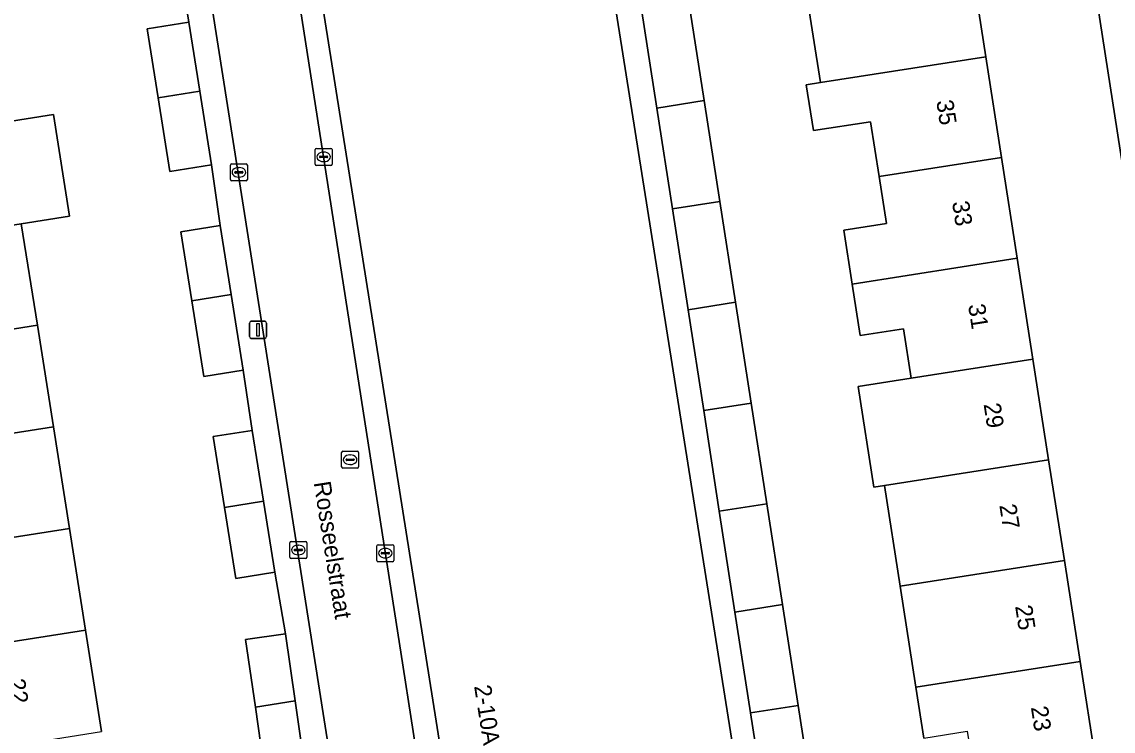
# Model space of a CAD drawing. Extents: x 160077 to 160948, y 386481 to 387498.
# Drawn here: x 160544.4 to 160608.6, y 387384.4 to 387426.1 of the extents above; entities that cross this region are included whole.
import ezdxf

# ---------------------------------------------------------------- set-up
doc = ezdxf.new("R2010")
doc.units = 0
for name, color, linetype in [('IMGEO_Brandkraan', 7, 'Continuous'), ('IMGEO_Erf', 7, 'Continuous'), ('IMGEO_Kolk', 7, 'Continuous'), ('IMGEO_Lichtmast', 7, 'Continuous'), ('IMGEO_Openbare_ruimte_label', 7, 'Continuous'), ('IMGEO_Pand', 7, 'Continuous'), ('IMGEO_Pand_nummerreeks', 7, 'Continuous'), ('IMGEO_Rijbaan_lokaal_open', 7, 'Continuous'), ('IMGEO_Voetpad_open', 7, 'Continuous')]:
    doc.layers.add(name, color=color, linetype=linetype)

msp = doc.modelspace()

# ---------------------------------------------------------------- linework, layer by layer
at = {"layer": 'IMGEO_Brandkraan'}
for p, q in [((160563.166, 387399.965), (160563.166, 387400.817)), ((160563.241, 387400.891), (160564.093, 387400.891)), ((160563.654, 387400.671), (160563.679, 387400.671)), ((160564.167, 387400.817), (160564.167, 387399.965)), ((160564.093, 387399.891), (160563.241, 387399.891)), ((160563.425, 387400.385), (160563.425, 387400.397)), ((160563.863, 387400.348), (160563.465, 387400.348)), ((160563.468, 387400.434), (160563.866, 387400.434)), ((160563.677, 387400.111), (160563.652, 387400.111)), ((160563.909, 387400.397), (160563.909, 387400.385))]:
    msp.add_line(p, q, dxfattribs=at)
for points in [[(160563.166, 387399.965), (160563.166, 387400.817)], [(160563.241, 387400.891), (160564.093, 387400.891)], [(160564.167, 387400.817), (160564.167, 387399.965)], [(160564.093, 387399.891), (160563.241, 387399.891)]]:
    msp.add_lwpolyline(points, dxfattribs=at)
for centre, radius, start, end in [((160563.243, 387400.815), 0.0765, 91.55205, 178.44795), ((160563.243, 387400.815), 0.0765, 91.55205, 178.44795), ((160564.091, 387400.815), 0.0765, 1.55205, 88.44795), ((160564.091, 387400.815), 0.0765, 1.55205, 88.44795), ((160563.243, 387399.967), 0.0765, 181.55205, 268.44795), ((160563.243, 387399.967), 0.0765, 181.55205, 268.44795), ((160563.465, 387400.394), 0.0403, 85.87752, 175.75265), ((160563.462, 387400.384), 0.0366, 178.93798, 274.71019), ((160563.866, 387400.391), 0.043, 264.86636, 352.45326), ((160563.87, 387400.396), 0.0386, 1.73085, 96.63898), ((160564.091, 387399.967), 0.0765, 271.55205, 358.44795), ((160564.091, 387399.967), 0.0765, 271.55205, 358.44795)]:
    msp.add_arc(centre, radius, start, end, dxfattribs=at)
for centre, major_axis, ratio, start_param, end_param in [((160563.653, 387400.391), (-0.387, 0.002), 0.722429, 4.712389, 7.853982), ((160563.678, 387400.391), (-0.39, 0.002), 0.717154, 1.570796, 4.712389)]:
    msp.add_ellipse(centre, major_axis=major_axis, ratio=ratio, start_param=start_param, end_param=end_param, dxfattribs=at)
at = {"layer": 'IMGEO_Erf'}
for points in [[(160617.393, 387364.36), (160606.344, 387435.512), (160604.247, 387449.015), (160604.003, 387450.575), (160577.982, 387446.504), (160578.3, 387444.458), (160580.872, 387444.858), (160581.736, 387439.296), (160582.657, 387433.367), (160583.578, 387427.438), (160584.498, 387421.512), (160585.419, 387415.584), (160586.34, 387409.654), (160587.261, 387403.725), (160588.182, 387397.796), (160589.102, 387391.867), (160590.023, 387385.936), (160590.944, 387380.011)], [(160600.129, 387430.024), (160601.054, 387424.096), (160601.98, 387418.168), (160602.905, 387412.24), (160603.83, 387406.312), (160604.756, 387400.383), (160605.681, 387394.455), (160606.607, 387388.527), (160607.532, 387382.599)], [(160557.521, 387389.812), (160559.872, 387390.151), (160559.244, 387393.781), (160556.953, 387393.413), (160556.284, 387397.581), (160555.616, 387401.749), (160557.907, 387402.117), (160557.37, 387405.661), (160555.055, 387405.293), (160554.347, 387409.743), (160553.702, 387413.798), (160556.017, 387414.166), (160555.516, 387417.73), (160553.056, 387417.34), (160552.366, 387421.682), (160551.721, 387425.746), (160554.181, 387426.137), (160553.604, 387429.726)], [(160597.409, 387384.02), (160596.941, 387387.017), (160596.015, 387392.946), (160595.09, 387398.874), (160594.475, 387398.778), (160593.551, 387404.694), (160596.669, 387405.194), (160596.218, 387408.086), (160593.673, 387407.689), (160593.199, 387410.725), (160592.704, 387413.897), (160595.213, 387414.289), (160594.783, 387417.045), (160594.279, 387420.273), (160590.918, 387419.748), (160590.497, 387422.448), (160591.336, 387422.579), (160590.423, 387428.43)], [(160543.383, 387420.247), (160546.22, 387420.694), (160547.162, 387414.72), (160544.325, 387414.273), (160545.268, 387408.299), (160546.21, 387402.325), (160547.152, 387396.351), (160548.094, 387390.376), (160549.037, 387384.402)], [(160558.717, 387381.499), (160558.094, 387385.831), (160557.521, 387389.812)]]:
    msp.add_lwpolyline(points, dxfattribs=at)
at = {"layer": 'IMGEO_Kolk'}
for p, q in [((160561.606, 387417.779), (160561.606, 387418.631)), ((160561.681, 387418.705), (160562.533, 387418.705)), ((160562.094, 387418.485), (160562.119, 387418.485)), ((160562.607, 387418.631), (160562.607, 387417.779)), ((160556.696, 387417.797), (160557.548, 387417.797)), ((160561.865, 387418.199), (160561.865, 387418.211)), ((160562.303, 387418.162), (160561.905, 387418.162)), ((160561.908, 387418.248), (160562.306, 387418.248)), ((160562.117, 387417.925), (160562.092, 387417.925)), ((160562.349, 387418.211), (160562.349, 387418.199)), ((160556.621, 387416.871), (160556.621, 387417.723)), ((160556.88, 387417.291), (160556.88, 387417.303)), ((160557.318, 387417.254), (160556.92, 387417.254)), ((160556.923, 387417.34), (160557.321, 387417.34)), ((160557.109, 387417.577), (160557.134, 387417.577)), ((160557.364, 387417.303), (160557.364, 387417.291)), ((160557.622, 387417.723), (160557.622, 387416.871)), ((160562.533, 387417.705), (160561.681, 387417.705)), ((160557.548, 387416.797), (160556.696, 387416.797)), ((160557.132, 387417.017), (160557.107, 387417.017)), ((160560.121, 387394.656), (160560.121, 387395.508)), ((160560.196, 387395.582), (160561.048, 387395.582)), ((160560.609, 387395.362), (160560.634, 387395.362)), ((160561.122, 387395.508), (160561.122, 387394.656)), ((160565.236, 387394.469), (160565.236, 387395.321)), ((160565.311, 387395.395), (160566.163, 387395.395)), ((160566.237, 387395.321), (160566.237, 387394.469)), ((160560.38, 387395.076), (160560.38, 387395.088)), ((160560.818, 387395.039), (160560.42, 387395.039)), ((160560.423, 387395.125), (160560.821, 387395.125)), ((160560.632, 387394.802), (160560.607, 387394.802)), ((160560.864, 387395.088), (160560.864, 387395.076)), ((160565.495, 387394.889), (160565.495, 387394.901)), ((160565.933, 387394.852), (160565.535, 387394.852)), ((160565.538, 387394.938), (160565.936, 387394.938)), ((160565.724, 387395.175), (160565.749, 387395.175)), ((160565.979, 387394.901), (160565.979, 387394.889)), ((160561.048, 387394.582), (160560.196, 387394.582)), ((160566.163, 387394.395), (160565.311, 387394.395)), ((160565.747, 387394.615), (160565.722, 387394.615))]:
    msp.add_line(p, q, dxfattribs=at)
for points in [[(160561.606, 387417.779), (160561.606, 387418.631)], [(160561.681, 387418.705), (160562.533, 387418.705)], [(160562.607, 387418.631), (160562.607, 387417.779)], [(160556.696, 387417.797), (160557.548, 387417.797)], [(160556.621, 387416.871), (160556.621, 387417.723)], [(160557.622, 387417.723), (160557.622, 387416.871)], [(160562.533, 387417.705), (160561.681, 387417.705)], [(160557.548, 387416.797), (160556.696, 387416.797)], [(160560.121, 387394.656), (160560.121, 387395.508)], [(160560.196, 387395.582), (160561.048, 387395.582)], [(160561.122, 387395.508), (160561.122, 387394.656)], [(160565.236, 387394.469), (160565.236, 387395.321)], [(160565.311, 387395.395), (160566.163, 387395.395)], [(160566.237, 387395.321), (160566.237, 387394.469)], [(160561.048, 387394.582), (160560.196, 387394.582)], [(160566.163, 387394.395), (160565.311, 387394.395)]]:
    msp.add_lwpolyline(points, dxfattribs=at)
for centre, radius, start, end in [((160561.683, 387418.629), 0.0765, 91.55205, 178.44795), ((160561.683, 387418.629), 0.0765, 91.55205, 178.44795), ((160562.531, 387418.629), 0.0765, 1.55205, 88.44795), ((160562.531, 387418.629), 0.0765, 1.55205, 88.44795), ((160556.698, 387417.721), 0.0765, 91.55205, 178.44795), ((160556.698, 387417.721), 0.0765, 91.55205, 178.44795), ((160557.546, 387417.721), 0.0765, 1.55205, 88.44795), ((160557.546, 387417.721), 0.0765, 1.55205, 88.44795), ((160561.683, 387417.781), 0.0765, 181.55205, 268.44795), ((160561.683, 387417.781), 0.0765, 181.55205, 268.44795), ((160561.905, 387418.208), 0.0403, 85.87752, 175.75265), ((160561.902, 387418.198), 0.0366, 178.93798, 274.71019), ((160562.306, 387418.205), 0.043, 264.86636, 352.45326), ((160562.31, 387418.21), 0.0386, 1.73085, 96.63898), ((160562.531, 387417.781), 0.0765, 271.55205, 358.44795), ((160562.531, 387417.781), 0.0765, 271.55205, 358.44795), ((160556.92, 387417.3), 0.0403, 85.87752, 175.75265), ((160556.917, 387417.29), 0.0366, 178.93798, 274.71019), ((160557.321, 387417.297), 0.043, 264.86636, 352.45326), ((160557.325, 387417.302), 0.0386, 1.73085, 96.63898), ((160556.698, 387416.873), 0.0765, 181.55205, 268.44795), ((160556.698, 387416.873), 0.0765, 181.55205, 268.44795), ((160557.546, 387416.873), 0.0765, 271.55205, 358.44795), ((160557.546, 387416.873), 0.0765, 271.55205, 358.44795), ((160560.198, 387395.506), 0.0765, 91.55205, 178.44795), ((160560.198, 387395.506), 0.0765, 91.55205, 178.44795), ((160561.046, 387395.506), 0.0765, 1.55205, 88.44795), ((160561.046, 387395.506), 0.0765, 1.55205, 88.44795), ((160565.313, 387395.319), 0.0765, 91.55205, 178.44795), ((160565.313, 387395.319), 0.0765, 91.55205, 178.44795), ((160566.161, 387395.319), 0.0765, 1.55205, 88.44795), ((160566.161, 387395.319), 0.0765, 1.55205, 88.44795), ((160560.42, 387395.085), 0.0403, 85.87752, 175.75265), ((160560.417, 387395.075), 0.0366, 178.93798, 274.71019), ((160560.821, 387395.082), 0.043, 264.86636, 352.45326), ((160560.825, 387395.087), 0.0386, 1.73085, 96.63898), ((160565.535, 387394.898), 0.0403, 85.87752, 175.75265), ((160565.532, 387394.888), 0.0366, 178.93798, 274.71019), ((160565.936, 387394.895), 0.043, 264.86636, 352.45326), ((160565.94, 387394.9), 0.0386, 1.73085, 96.63898), ((160560.198, 387394.658), 0.0765, 181.55205, 268.44795), ((160560.198, 387394.658), 0.0765, 181.55205, 268.44795), ((160561.046, 387394.658), 0.0765, 271.55205, 358.44795), ((160561.046, 387394.658), 0.0765, 271.55205, 358.44795), ((160565.313, 387394.471), 0.0765, 181.55205, 268.44795), ((160565.313, 387394.471), 0.0765, 181.55205, 268.44795), ((160566.161, 387394.471), 0.0765, 271.55205, 358.44795), ((160566.161, 387394.471), 0.0765, 271.55205, 358.44795)]:
    msp.add_arc(centre, radius, start, end, dxfattribs=at)
for centre, major_axis, ratio, start_param, end_param in [((160562.093, 387418.205), (-0.387, 0.002), 0.722429, 4.712389, 7.853982), ((160562.118, 387418.205), (-0.39, 0.002), 0.717154, 1.570796, 4.712389), ((160557.108, 387417.297), (-0.387, 0.002), 0.722429, 4.712389, 7.853982), ((160557.133, 387417.297), (-0.39, 0.002), 0.717154, 1.570796, 4.712389), ((160560.608, 387395.082), (-0.387, 0.002), 0.722429, 4.712389, 7.853982), ((160560.633, 387395.082), (-0.39, 0.002), 0.717154, 1.570796, 4.712389), ((160565.723, 387394.895), (-0.387, 0.002), 0.722429, 4.712389, 7.853982), ((160565.748, 387394.895), (-0.39, 0.002), 0.717154, 1.570796, 4.712389)]:
    msp.add_ellipse(centre, major_axis=major_axis, ratio=ratio, start_param=start_param, end_param=end_param, dxfattribs=at)
at = {"layer": 'IMGEO_Lichtmast'}
for p, q in [((160557.751, 387407.632), (160557.751, 387408.432)), ((160557.751, 387408.432), (160557.751, 387407.632)), ((160557.851, 387408.532), (160558.641, 387408.532)), ((160558.641, 387408.532), (160557.851, 387408.532)), ((160558.741, 387408.432), (160558.741, 387407.632)), ((160558.741, 387407.632), (160558.741, 387408.432)), ((160558.641, 387407.532), (160557.851, 387407.532)), ((160557.851, 387407.532), (160558.641, 387407.532))]:
    msp.add_line(p, q, dxfattribs=at)
msp.add_lwpolyline([(160558.171, 387408.407), (160558.321, 387408.407), (160558.321, 387407.657), (160558.171, 387407.657), (160558.171, 387408.407)], dxfattribs=at)
for centre, start, end in [((160557.851, 387408.432), 90, 180), ((160557.851, 387408.432), 90, 180), ((160558.641, 387408.432), 0, 90), ((160558.641, 387408.432), 360, 90), ((160557.851, 387407.632), 180, 270), ((160557.851, 387407.632), 180, 270), ((160558.641, 387407.632), 270, 0), ((160558.641, 387407.632), 270, 0)]:
    msp.add_arc(centre, 0.1, start, end, dxfattribs=at)
at = {"layer": 'IMGEO_Pand'}
for points in [[(160559.841, 387440.996), (160577.677, 387328.687), (160578.044, 387326.376), (160590.229, 387328.311), (160594.824, 387329.041), (160591.839, 387347.839), (160576.464, 387444.648), (160575.523, 387450.574), (160558.743, 387447.909), (160559.684, 387441.983)], [(160601.054, 387424.096), (160600.129, 387430.024), (160592.954, 387428.903), (160590.423, 387428.43), (160591.336, 387422.579)], [(160583.578, 387427.438), (160580.78, 387427.001), (160581.701, 387421.075), (160584.498, 387421.512)], [(160554.181, 387426.137), (160551.721, 387425.746), (160552.366, 387421.682), (160554.827, 387422.07)], [(160594.783, 387417.045), (160601.98, 387418.168), (160601.054, 387424.096), (160591.336, 387422.579), (160590.497, 387422.448), (160590.918, 387419.748), (160594.279, 387420.273)], [(160554.827, 387422.07), (160552.366, 387421.682), (160553.056, 387417.34), (160555.516, 387417.73)], [(160584.498, 387421.512), (160581.701, 387421.075), (160582.621, 387415.147), (160585.419, 387415.584)], [(160543.383, 387420.247), (160535.999, 387419.083), (160536.941, 387413.109), (160544.325, 387414.273), (160547.162, 387414.72), (160546.22, 387420.694)], [(160594.783, 387417.045), (160595.213, 387414.289), (160592.704, 387413.897), (160593.199, 387410.725), (160602.905, 387412.24), (160601.98, 387418.168)], [(160585.419, 387415.584), (160582.621, 387415.147), (160583.542, 387409.218), (160586.34, 387409.654)], [(160536.941, 387413.109), (160537.883, 387407.135), (160545.268, 387408.299), (160544.325, 387414.273)], [(160556.017, 387414.166), (160553.702, 387413.798), (160554.347, 387409.743), (160556.663, 387410.108)], [(160603.83, 387406.312), (160602.905, 387412.24), (160593.199, 387410.725), (160593.673, 387407.689), (160596.218, 387408.086), (160596.669, 387405.194)], [(160556.663, 387410.108), (160554.347, 387409.743), (160555.055, 387405.293), (160557.37, 387405.661)], [(160586.34, 387409.654), (160583.542, 387409.218), (160584.463, 387403.288), (160587.261, 387403.725)], [(160546.21, 387402.325), (160545.268, 387408.299), (160537.883, 387407.135), (160538.825, 387401.161)], [(160603.83, 387406.312), (160596.669, 387405.194), (160593.551, 387404.694), (160594.475, 387398.778), (160595.09, 387398.874), (160604.756, 387400.383)], [(160587.261, 387403.725), (160584.463, 387403.288), (160585.384, 387397.359), (160588.182, 387397.796)], [(160547.152, 387396.351), (160546.21, 387402.325), (160538.825, 387401.161), (160539.767, 387395.187)], [(160555.616, 387401.749), (160556.284, 387397.581), (160558.576, 387397.949), (160557.907, 387402.117)], [(160604.756, 387400.383), (160595.09, 387398.874), (160596.015, 387392.946), (160605.681, 387394.455)], [(160556.953, 387393.413), (160559.244, 387393.781), (160558.576, 387397.949), (160556.284, 387397.581)], [(160588.182, 387397.796), (160585.384, 387397.359), (160586.305, 387391.43), (160589.102, 387391.867)], [(160539.767, 387395.187), (160540.71, 387389.212), (160548.094, 387390.376), (160547.152, 387396.351)], [(160606.607, 387388.527), (160605.681, 387394.455), (160596.015, 387392.946), (160596.941, 387387.017)], [(160589.102, 387391.867), (160586.305, 387391.43), (160587.226, 387385.499), (160590.023, 387385.936)], [(160549.037, 387384.402), (160548.094, 387390.376), (160540.71, 387389.212), (160541.652, 387383.238)], [(160559.872, 387390.151), (160557.521, 387389.812), (160558.094, 387385.831), (160560.44, 387386.201)], [(160607.532, 387382.599), (160606.607, 387388.527), (160596.941, 387387.017), (160597.409, 387384.02), (160599.968, 387384.419), (160600.425, 387381.49)], [(160560.44, 387386.201), (160558.094, 387385.831), (160558.717, 387381.499), (160561.067, 387381.838)], [(160590.023, 387385.936), (160587.226, 387385.499), (160588.146, 387379.574), (160590.944, 387380.011)]]:
    msp.add_lwpolyline(points, close=True, dxfattribs=at)
at = {"layer": 'IMGEO_Rijbaan_lokaal_open'}
for points in [[(160549.245, 387467.288), (160551.403, 387453.359), (160551.976, 387449.649), (160566.063, 387360.17), (160571.264, 387326.474)], [(160571.754, 387356.264), (160566.779, 387388.194), (160560.933, 387425.732), (160558.566, 387440.793), (160558.469, 387441.409), (160558.34, 387442.295), (160557.641, 387447.096), (160557.387, 387448.84), (160557.198, 387450.169)]]:
    msp.add_lwpolyline(points, dxfattribs=at)
at = {"layer": 'IMGEO_Voetpad_open'}
for points in [[(160608.89, 387438.447), (160604.266, 387467.887), (160602.326, 387479.554), (160601.448, 387485.066), (160598.969, 387485.166), (160599.864, 387479.342), (160601.786, 387467.986), (160604.327, 387452.552), (160577.727, 387448.173), (160577.315, 387450.866), (160575.523, 387450.574), (160576.464, 387444.648), (160591.839, 387347.839), (160593.181, 387348.042), (160592.396, 387352.98), (160592.249, 387353.904), (160591.91, 387356.034), (160591.804, 387356.018), (160590.909, 387361.783), (160589.984, 387367.74), (160589.067, 387373.643), (160588.146, 387379.574)], [(160547.819, 387467.062), (160549.221, 387457.999), (160549.973, 387453.135), (160550.458, 387450), (160551.097, 387445.985), (160551.779, 387441.696), (160552.323, 387438.084), (160552.945, 387434.025), (160553.604, 387429.726), (160554.181, 387426.137), (160554.827, 387422.07), (160555.516, 387417.73), (160556.017, 387414.166), (160556.663, 387410.108), (160557.37, 387405.661), (160557.907, 387402.117), (160558.576, 387397.949), (160559.244, 387393.781), (160559.872, 387390.151), (160560.44, 387386.201), (160561.067, 387381.838)], [(160588.146, 387379.574), (160587.226, 387385.499), (160586.305, 387391.43), (160585.384, 387397.359), (160584.463, 387403.288), (160583.542, 387409.218), (160582.621, 387415.147), (160581.701, 387421.075), (160580.78, 387427.001), (160579.859, 387432.93), (160578.938, 387438.859), (160578.074, 387444.423), (160578.3, 387444.458), (160577.982, 387446.504), (160604.003, 387450.575), (160604.247, 387449.015), (160606.344, 387435.512), (160611.577, 387436.343)], [(160566.063, 387360.17), (160551.976, 387449.649)], [(160559.841, 387440.996), (160558.566, 387440.793), (160560.933, 387425.732), (160566.779, 387388.194), (160571.754, 387356.264), (160576.092, 387327.919)], [(160576.656, 387328.501), (160577.677, 387328.687), (160559.841, 387440.996)], [(160621.049, 387436.807), (160621.996, 387436.964), (160621.84, 387437.953), (160611.577, 387436.343), (160606.344, 387435.512), (160617.393, 387364.36), (160619.146, 387364.633), (160654.939, 387370.209), (160660.049, 387371.084)]]:
    msp.add_lwpolyline(points, dxfattribs=at)

# ---------------------------------------------------------------- texts
at = {"layer": 'IMGEO_Openbare_ruimte_label'}
msp.add_text('Rosseelstraat', height=1, rotation=278.97263, dxfattribs=at).set_placement((160561.519, 387399.048))
at = {"layer": 'IMGEO_Pand_nummerreeks'}
for s, rotation, p in [('35', 278.87211, (160598.142, 387421.484)), ('33', 278.87211, (160599.07, 387415.542)), ('31', 278.87211, (160600.014, 387409.489)), ('29', 278.87491, (160600.925, 387403.658)), ('27', 278.87491, (160601.852, 387397.716)), ('25', 278.87211, (160602.78, 387391.776)), ('22', 278.96217, (160543.54, 387387.439)), ('2-10A', 279.024, (160570.956, 387387.073)), ('23', 278.87211, (160603.707, 387385.834))]:
    msp.add_text(s, height=1, rotation=rotation, dxfattribs=at).set_placement(p)

doc.saveas('drawing.dxf')
